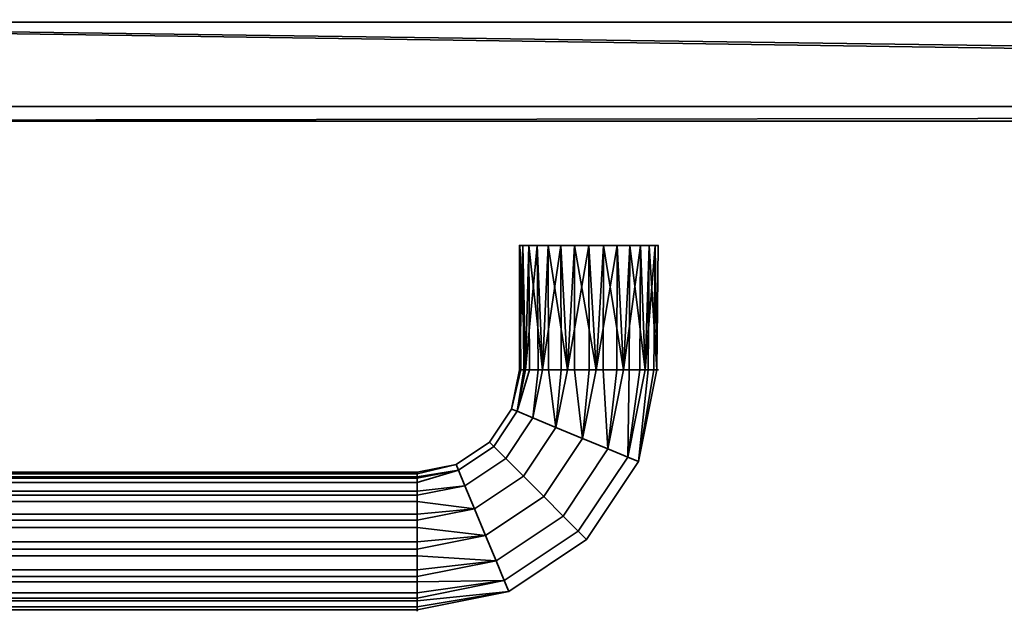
# Model space of a CAD drawing. Header units: millimetres. Extents: x -503 to 6703, y -110 to 249.
# Tile 731 of 1056: x 2688 to 2823, y -110 to -30. Entities that reach past the tile are written whole.
import ezdxf

# ---------------------------------------------------------------- set-up
doc = ezdxf.new("R2010")
doc.units = ezdxf.units.MM
doc.layers.add('151', color=7, linetype='Continuous', true_color=0xffffff)

# ---------------------------------------------------------------- blocks, each defined once
blk = doc.blocks.new('UG_SURFACE_213')
at = {"layer": '151', "color": 35, "linetype": 'Continuous', "lineweight": 35}
for points in [[(3409, -30, 2017), (3409, -19.41, 2017), (2591, -19.41, 2017), (2591, -24.75, 2017)], [(2591, -24.75, 2017), (2591, -30, 2017), (3409, -30, 2017)], [(2591, -30), (2591, -25), (3409, -25), (3409, -30)], [(2578, -30, 2030), (2578, -43.5, 2030), (3422, -43.5, 2030), (3422, -42.22, 2030)], [(3422, -42.22, 2030), (3422, -30, 2030), (2578, -30, 2030)], [(2578, -30, 2030), (3422, -30, 2030), (3409, -30, 2017), (2591, -30, 2017)], [(3422, -41.5), (2578, -41.5), (2578, -30), (2591, -30)], [(3422, -41.5), (2591, -30), (3409, -30)], [(2578, -43.5, 2), (2578, -41.5), (3422, -41.5), (3422, -42.22, 0.72)], [(3422, -42.22, 0.72), (3422, -43.5, 2), (2578, -43.5, 2)], [(3422, -43.5, 2030), (2578, -43.5, 2030), (2646, -43.5, 1131), (2656.98, -43.5, 1128.67)], [(2661.87, -43.5, 1002.16), (2651.61, -43.5, 997.59), (2578, -43.5, 2), (3422, -43.5, 2)], [(2656.98, -43.5, 1128.67), (2666.06, -43.5, 1122.07), (3422, -43.5, 1761.75), (3422, -43.5, 2030)], [(2661.87, -43.5, 1002.16), (3422, -43.5, 2), (3422, -43.5, 143.82)], [(3422, -43.5, 143.82), (3422, -43.5, 326.75), (2669.38, -43.5, 1010.5), (2661.87, -43.5, 1002.16)], [(2666.06, -43.5, 1042.07), (2671.68, -43.5, 1032.34), (3422, -43.5, 1511.75), (3422, -43.5, 1636.75)], [(3422, -43.5, 1636.75), (3422, -43.5, 1761.75), (2666.06, -43.5, 1042.07)], [(3422, -43.5, 1761.75), (2666.06, -43.5, 1122.07), (2671.68, -43.5, 1112.34)], [(2672.85, -43.5, 1101.18), (2669.38, -43.5, 1090.5), (2666.06, -43.5, 1042.07), (3422, -43.5, 1761.75)], [(2672.85, -43.5, 1021.18), (2669.38, -43.5, 1010.5), (3422, -43.5, 326.75), (3422, -43.5, 919.25)], [(3422, -43.5, 919.25), (3422, -43.5, 1511.75), (2671.68, -43.5, 1032.34), (2673, -43.5, 1024)], [(3422, -43.5, 1761.75), (2671.68, -43.5, 1112.34), (2673, -43.5, 1104)], [(2673, -43.5, 1024), (2672.85, -43.5, 1021.18), (3422, -43.5, 919.25)], [(2673, -43.5, 1104), (2672.85, -43.5, 1101.18), (3422, -43.5, 1761.75)], [(2756.96, -60.5, 1106.94), (2756.5, -60.5, 1104), (2756.5, -77.5, 1104)], [(2756.55, -60.5, 1103.01), (2756.7, -77.5, 1103.04), (2756.5, -77.5, 1104)], [(2756.5, -77.5, 1104), (2756.5, -60.5, 1104), (2756.55, -60.5, 1103.01)], [(2756.5, -77.5, 1104), (2757.12, -77.5, 1106.9), (2756.96, -60.5, 1106.94)], [(2756.55, -60.5, 1103.01), (2756.5, -60.5, 1104), (2756.96, -60.5, 1106.94), (2766, -60.5, 1104)], [(2756.55, -60.5, 1103.01), (2757.77, -60.5, 1099.25), (2757.32, -77.5, 1100.14)], [(2757.32, -77.5, 1100.14), (2756.7, -77.5, 1103.04), (2756.55, -60.5, 1103.01)], [(2760.42, -60.5, 1096.31), (2757.77, -60.5, 1099.25), (2756.55, -60.5, 1103.01), (2766, -60.5, 1104)], [(2758.94, -60.5, 1110.36), (2756.96, -60.5, 1106.94), (2757.32, -77.5, 1107.86)], [(2756.96, -60.5, 1106.94), (2757.12, -77.5, 1106.9), (2757.32, -77.5, 1107.86)], [(2766, -60.5, 1104), (2756.96, -60.5, 1106.94), (2758.94, -60.5, 1110.36), (2762.14, -60.5, 1112.68)], [(2757.77, -60.5, 1099.25), (2757.9, -77.5, 1099.34), (2757.32, -77.5, 1100.14)], [(2757.32, -77.5, 1107.86), (2759.07, -77.5, 1110.27), (2758.94, -60.5, 1110.36)], [(2757.77, -60.5, 1099.25), (2760.42, -60.5, 1096.31), (2759.64, -77.5, 1096.94)], [(2759.64, -77.5, 1096.94), (2757.9, -77.5, 1099.34), (2757.77, -60.5, 1099.25)], [(2762.14, -60.5, 1112.68), (2758.94, -60.5, 1110.36), (2759.64, -77.5, 1111.06)], [(2758.94, -60.5, 1110.36), (2759.07, -77.5, 1110.27), (2759.64, -77.5, 1111.06)], [(2760.42, -60.5, 1096.31), (2760.49, -77.5, 1096.45), (2759.64, -77.5, 1096.94)], [(2759.64, -77.5, 1111.06), (2762.21, -77.5, 1112.54), (2762.14, -60.5, 1112.68)], [(2760.42, -60.5, 1096.31), (2764.02, -60.5, 1094.71), (2763.06, -77.5, 1094.96)], [(2763.06, -77.5, 1094.96), (2760.49, -77.5, 1096.45), (2760.42, -60.5, 1096.31)], [(2767.98, -60.5, 1094.71), (2764.02, -60.5, 1094.71), (2760.42, -60.5, 1096.31), (2766, -60.5, 1104)], [(2766, -60.5, 1113.5), (2762.14, -60.5, 1112.68), (2763.06, -77.5, 1113.04)], [(2762.14, -60.5, 1112.68), (2762.21, -77.5, 1112.54), (2763.06, -77.5, 1113.04)], [(2762.14, -60.5, 1112.68), (2766, -60.5, 1113.5), (2769.86, -60.5, 1112.68), (2766, -60.5, 1104)], [(2764.02, -60.5, 1094.71), (2764.04, -77.5, 1094.86), (2763.06, -77.5, 1094.96)], [(2763.06, -77.5, 1113.04), (2766.02, -77.5, 1113.35), (2766, -60.5, 1113.5)], [(2764.02, -60.5, 1094.71), (2767.98, -60.5, 1094.71), (2766.99, -77.5, 1094.55)], [(2766.99, -77.5, 1094.55), (2764.04, -77.5, 1094.86), (2764.02, -60.5, 1094.71)], [(2769.86, -60.5, 1112.68), (2766, -60.5, 1113.5), (2766.99, -77.5, 1113.45)], [(2766, -60.5, 1113.5), (2766.02, -77.5, 1113.35), (2766.99, -77.5, 1113.45)], [(2769.86, -60.5, 1112.68), (2773.06, -60.5, 1110.36), (2775.04, -60.5, 1106.94), (2766, -60.5, 1104)], [(2775.04, -60.5, 1106.94), (2775.45, -60.5, 1103.01), (2774.23, -60.5, 1099.25), (2766, -60.5, 1104)], [(2774.23, -60.5, 1099.25), (2771.58, -60.5, 1096.31), (2767.98, -60.5, 1094.71), (2766, -60.5, 1104)], [(2767.98, -60.5, 1094.71), (2767.93, -77.5, 1094.86), (2766.99, -77.5, 1094.55)], [(2766.99, -77.5, 1113.45), (2769.82, -77.5, 1112.53), (2769.86, -60.5, 1112.68)], [(2770.75, -77.5, 1095.77), (2767.93, -77.5, 1094.86), (2767.98, -60.5, 1094.71)], [(2767.98, -60.5, 1094.71), (2771.58, -60.5, 1096.31), (2770.75, -77.5, 1095.77)], [(2769.86, -60.5, 1112.68), (2769.82, -77.5, 1112.53), (2770.75, -77.5, 1112.23)], [(2773.06, -60.5, 1110.36), (2769.86, -60.5, 1112.68), (2770.75, -77.5, 1112.23)], [(2771.58, -60.5, 1096.31), (2771.48, -77.5, 1096.43), (2770.75, -77.5, 1095.77)], [(2770.75, -77.5, 1112.23), (2772.96, -77.5, 1110.24), (2773.06, -60.5, 1110.36)], [(2773.69, -77.5, 1098.42), (2771.48, -77.5, 1096.43), (2771.58, -60.5, 1096.31)], [(2771.58, -60.5, 1096.31), (2774.23, -60.5, 1099.25), (2773.69, -77.5, 1098.42)], [(2773.06, -60.5, 1110.36), (2772.96, -77.5, 1110.24), (2773.69, -77.5, 1109.58)], [(2775.04, -60.5, 1106.94), (2773.06, -60.5, 1110.36), (2773.69, -77.5, 1109.58)], [(2774.23, -60.5, 1099.25), (2774.09, -77.5, 1099.31), (2773.69, -77.5, 1098.42)], [(2773.69, -77.5, 1109.58), (2774.89, -77.5, 1106.87), (2775.04, -60.5, 1106.94)], [(2775.29, -77.5, 1102.02), (2774.09, -77.5, 1099.31), (2774.23, -60.5, 1099.25)], [(2774.23, -60.5, 1099.25), (2775.45, -60.5, 1103.01), (2775.29, -77.5, 1102.02)], [(2775.04, -60.5, 1106.94), (2774.89, -77.5, 1106.87), (2775.29, -77.5, 1105.98)], [(2775.45, -60.5, 1103.01), (2775.04, -60.5, 1106.94), (2775.29, -77.5, 1105.98)], [(2775.45, -60.5, 1103.01), (2775.29, -77.5, 1103.01), (2775.29, -77.5, 1102.02)], [(2775.29, -77.5, 1105.98), (2775.29, -77.5, 1103.01), (2775.45, -60.5, 1103.01)], [(2755.43, -82.86, 1104), (2756.5, -77.5, 1104), (2756.7, -77.5, 1103.04)], [(2757.12, -77.5, 1106.9), (2756.5, -77.5, 1104), (2755.43, -82.86, 1104), (2756.19, -83.17, 1107.86)], [(2756.7, -77.5, 1103.04), (2757.32, -77.5, 1100.14), (2756.19, -83.17, 1100.14), (2755.43, -82.86, 1104)], [(2756.19, -83.17, 1100.14), (2757.32, -77.5, 1100.14), (2757.9, -77.5, 1099.34)], [(2756.19, -83.17, 1107.86), (2757.32, -77.5, 1107.86), (2757.12, -77.5, 1106.9)], [(2759.07, -77.5, 1110.27), (2757.32, -77.5, 1107.86), (2756.19, -83.17, 1107.86), (2758.34, -84.06, 1111.06)], [(2757.9, -77.5, 1099.34), (2759.64, -77.5, 1096.94), (2758.34, -84.06, 1096.94), (2756.19, -83.17, 1100.14)], [(2761.5, -85.37, 1094.96), (2758.34, -84.06, 1096.94), (2759.64, -77.5, 1096.94), (2760.49, -77.5, 1096.45)], [(2758.34, -84.06, 1111.06), (2759.64, -77.5, 1111.06), (2759.07, -77.5, 1110.27)], [(2762.21, -77.5, 1112.54), (2759.64, -77.5, 1111.06), (2758.34, -84.06, 1111.06), (2761.5, -85.37, 1113.04)], [(2760.49, -77.5, 1096.45), (2763.06, -77.5, 1094.96), (2761.5, -85.37, 1094.96)], [(2765.13, -86.87, 1094.55), (2761.5, -85.37, 1094.96), (2763.06, -77.5, 1094.96), (2764.04, -77.5, 1094.86)], [(2761.5, -85.37, 1113.04), (2763.06, -77.5, 1113.04), (2762.21, -77.5, 1112.54)], [(2766.02, -77.5, 1113.35), (2763.06, -77.5, 1113.04), (2761.5, -85.37, 1113.04), (2765.13, -86.87, 1113.45)], [(2764.04, -77.5, 1094.86), (2766.99, -77.5, 1094.55), (2765.13, -86.87, 1094.55)], [(2768.6, -88.31, 1095.77), (2765.13, -86.87, 1094.55), (2766.99, -77.5, 1094.55), (2767.93, -77.5, 1094.86)], [(2765.13, -86.87, 1113.45), (2766.99, -77.5, 1113.45), (2766.02, -77.5, 1113.35)], [(2769.82, -77.5, 1112.53), (2766.99, -77.5, 1113.45), (2765.13, -86.87, 1113.45), (2768.6, -88.31, 1112.23)], [(2767.93, -77.5, 1094.86), (2770.75, -77.5, 1095.77), (2768.6, -88.31, 1095.77)], [(2771.31, -89.43, 1098.42), (2768.6, -88.31, 1095.77), (2770.75, -77.5, 1095.77), (2771.48, -77.5, 1096.43)], [(2768.6, -88.31, 1112.23), (2770.75, -77.5, 1112.23), (2769.82, -77.5, 1112.53)], [(2772.96, -77.5, 1110.24), (2770.75, -77.5, 1112.23), (2768.6, -88.31, 1112.23), (2771.31, -89.43, 1109.58)], [(2772.8, -90.05, 1102.02), (2771.31, -89.43, 1098.42), (2773.69, -77.5, 1098.42), (2774.09, -77.5, 1099.31)], [(2771.31, -89.43, 1109.58), (2773.69, -77.5, 1109.58), (2772.96, -77.5, 1110.24)], [(2774.89, -77.5, 1106.87), (2773.69, -77.5, 1109.58), (2771.31, -89.43, 1109.58), (2772.8, -90.05, 1105.98)], [(2771.48, -77.5, 1096.43), (2773.69, -77.5, 1098.42), (2771.31, -89.43, 1098.42)], [(2772.8, -90.05, 1102.02), (2775.29, -77.5, 1102.02), (2775.29, -77.5, 1103.01)], [(2772.8, -90.05, 1105.98), (2775.29, -77.5, 1105.98), (2774.89, -77.5, 1106.87)], [(2775.29, -77.5, 1103.01), (2775.29, -77.5, 1105.98), (2772.8, -90.05, 1105.98), (2772.8, -90.05, 1102.02)], [(2774.09, -77.5, 1099.31), (2775.29, -77.5, 1102.02), (2772.8, -90.05, 1102.02)], [(2755.43, -82.86, 1104), (2752.4, -87.4, 1104), (2752.98, -87.98, 1107.86), (2756.19, -83.17, 1107.86)], [(2756.19, -83.17, 1100.14), (2752.98, -87.98, 1100.14), (2752.4, -87.4, 1104), (2755.43, -82.86, 1104)], [(2756.19, -83.17, 1107.86), (2752.98, -87.98, 1107.86), (2754.62, -89.62, 1111.06), (2758.34, -84.06, 1111.06)], [(2758.34, -84.06, 1096.94), (2754.62, -89.62, 1096.94), (2752.98, -87.98, 1100.14), (2756.19, -83.17, 1100.14)], [(2758.34, -84.06, 1111.06), (2754.62, -89.62, 1111.06), (2757.04, -92.04, 1113.04), (2761.5, -85.37, 1113.04)], [(2761.5, -85.37, 1094.96), (2757.04, -92.04, 1094.96), (2754.62, -89.62, 1096.94), (2758.34, -84.06, 1096.94)], [(2761.5, -85.37, 1113.04), (2757.04, -92.04, 1113.04), (2759.82, -94.82, 1113.45), (2765.13, -86.87, 1113.45)], [(2765.13, -86.87, 1094.55), (2759.82, -94.82, 1094.55), (2757.04, -92.04, 1094.96), (2761.5, -85.37, 1094.96)], [(2752.4, -87.4, 1104), (2747.86, -90.43, 1104), (2748.17, -91.19, 1107.86), (2752.98, -87.98, 1107.86)], [(2752.98, -87.98, 1100.14), (2748.17, -91.19, 1100.14), (2747.86, -90.43, 1104), (2752.4, -87.4, 1104)], [(2765.13, -86.87, 1113.45), (2759.82, -94.82, 1113.45), (2762.48, -97.48, 1112.23), (2768.6, -88.31, 1112.23)], [(2768.6, -88.31, 1095.77), (2762.48, -97.48, 1095.77), (2759.82, -94.82, 1094.55), (2765.13, -86.87, 1094.55)], [(2752.98, -87.98, 1107.86), (2748.17, -91.19, 1107.86), (2749.06, -93.34, 1111.06), (2754.62, -89.62, 1111.06)], [(2754.62, -89.62, 1096.94), (2749.06, -93.34, 1096.94), (2748.17, -91.19, 1100.14), (2752.98, -87.98, 1100.14)], [(2768.6, -88.31, 1112.23), (2762.48, -97.48, 1112.23), (2764.55, -99.55, 1109.58), (2771.31, -89.43, 1109.58)], [(2771.31, -89.43, 1098.42), (2764.55, -99.55, 1098.42), (2762.48, -97.48, 1095.77), (2768.6, -88.31, 1095.77)], [(2754.62, -89.62, 1111.06), (2749.06, -93.34, 1111.06), (2750.37, -96.5, 1113.04), (2757.04, -92.04, 1113.04)], [(2757.04, -92.04, 1094.96), (2750.37, -96.5, 1094.96), (2749.06, -93.34, 1096.94), (2754.62, -89.62, 1096.94)], [(2771.31, -89.43, 1109.58), (2764.55, -99.55, 1109.58), (2765.69, -100.69, 1105.98), (2772.8, -90.05, 1105.98)], [(2772.8, -90.05, 1102.02), (2765.69, -100.69, 1102.02), (2764.55, -99.55, 1098.42), (2771.31, -89.43, 1098.42)], [(2772.8, -90.05, 1105.98), (2765.69, -100.69, 1105.98), (2765.69, -100.69, 1102.02), (2772.8, -90.05, 1102.02)], [(2742.5, -91.5, 1104), (2742.5, -92.12, 1101.1), (2669.5, -92.12, 1101.1), (2669.5, -91.5, 1104)], [(2669.5, -91.5, 1104), (2669.5, -91.7, 1104.96), (2742.5, -91.7, 1104.96), (2742.5, -91.5, 1104)], [(2747.86, -90.43, 1104), (2742.5, -91.5, 1104), (2742.5, -91.7, 1104.96)], [(2742.5, -91.7, 1104.96), (2742.5, -92.32, 1107.86), (2748.17, -91.19, 1107.86), (2747.86, -90.43, 1104)], [(2742.5, -92.12, 1101.1), (2742.5, -91.5, 1104), (2747.86, -90.43, 1104), (2748.17, -91.19, 1100.14)], [(2748.17, -91.19, 1100.14), (2742.5, -92.32, 1100.14), (2742.5, -92.12, 1101.1)], [(2748.17, -91.19, 1107.86), (2742.5, -92.32, 1107.86), (2742.5, -92.9, 1108.66)], [(2742.5, -92.9, 1108.66), (2742.5, -94.64, 1111.06), (2749.06, -93.34, 1111.06), (2748.17, -91.19, 1107.86)], [(2742.5, -94.07, 1097.73), (2742.5, -92.32, 1100.14), (2748.17, -91.19, 1100.14), (2749.06, -93.34, 1096.94)], [(2742.5, -92.32, 1107.86), (2742.5, -91.7, 1104.96), (2669.5, -91.7, 1104.96), (2669.5, -92.32, 1107.86)], [(2669.5, -92.32, 1100.14), (2669.5, -92.12, 1101.1), (2742.5, -92.12, 1101.1), (2742.5, -92.32, 1100.14)], [(2742.5, -92.32, 1100.14), (2742.5, -94.07, 1097.73), (2669.5, -94.07, 1097.73), (2669.5, -92.32, 1100.14)], [(2669.5, -92.32, 1107.86), (2669.5, -92.9, 1108.66), (2742.5, -92.9, 1108.66), (2742.5, -92.32, 1107.86)], [(2757.04, -92.04, 1113.04), (2750.37, -96.5, 1113.04), (2751.87, -100.13, 1113.45), (2759.82, -94.82, 1113.45)], [(2759.82, -94.82, 1094.55), (2751.87, -100.13, 1094.55), (2750.37, -96.5, 1094.96), (2757.04, -92.04, 1094.96)], [(2742.5, -94.64, 1111.06), (2742.5, -92.9, 1108.66), (2669.5, -92.9, 1108.66), (2669.5, -94.64, 1111.06)], [(2669.5, -94.64, 1096.94), (2669.5, -94.07, 1097.73), (2742.5, -94.07, 1097.73), (2742.5, -94.64, 1096.94)], [(2749.06, -93.34, 1096.94), (2742.5, -94.64, 1096.94), (2742.5, -94.07, 1097.73)], [(2750.37, -96.5, 1113.04), (2749.06, -93.34, 1111.06), (2742.5, -94.64, 1111.06), (2742.5, -95.49, 1111.55)], [(2742.5, -97.21, 1095.46), (2742.5, -94.64, 1096.94), (2749.06, -93.34, 1096.94), (2750.37, -96.5, 1094.96)], [(2742.5, -94.64, 1096.94), (2742.5, -97.21, 1095.46), (2669.5, -97.21, 1095.46), (2669.5, -94.64, 1096.94)], [(2669.5, -94.64, 1111.06), (2669.5, -95.49, 1111.55), (2742.5, -95.49, 1111.55), (2742.5, -94.64, 1111.06)], [(2742.5, -98.06, 1113.04), (2742.5, -95.49, 1111.55), (2669.5, -95.49, 1111.55), (2669.5, -98.06, 1113.04)], [(2742.5, -95.49, 1111.55), (2742.5, -98.06, 1113.04), (2750.37, -96.5, 1113.04)], [(2759.82, -94.82, 1113.45), (2751.87, -100.13, 1113.45), (2753.31, -103.6, 1112.23), (2762.48, -97.48, 1112.23)], [(2762.48, -97.48, 1095.77), (2753.31, -103.6, 1095.77), (2751.87, -100.13, 1094.55), (2759.82, -94.82, 1094.55)], [(2750.37, -96.5, 1094.96), (2742.5, -98.06, 1094.96), (2742.5, -97.21, 1095.46)], [(2751.87, -100.13, 1113.45), (2750.37, -96.5, 1113.04), (2742.5, -98.06, 1113.04), (2742.5, -99.04, 1113.14)], [(2742.5, -101.02, 1094.65), (2742.5, -98.06, 1094.96), (2750.37, -96.5, 1094.96), (2751.87, -100.13, 1094.55)], [(2669.5, -98.06, 1094.96), (2669.5, -97.21, 1095.46), (2742.5, -97.21, 1095.46), (2742.5, -98.06, 1094.96)], [(2742.5, -98.06, 1094.96), (2742.5, -101.02, 1094.65), (2669.5, -101.02, 1094.65), (2669.5, -98.06, 1094.96)], [(2669.5, -98.06, 1113.04), (2669.5, -99.04, 1113.14), (2742.5, -99.04, 1113.14), (2742.5, -98.06, 1113.04)], [(2762.48, -97.48, 1112.23), (2753.31, -103.6, 1112.23), (2754.43, -106.31, 1109.58), (2764.55, -99.55, 1109.58)], [(2764.55, -99.55, 1098.42), (2754.43, -106.31, 1098.42), (2753.31, -103.6, 1095.77), (2762.48, -97.48, 1095.77)], [(2742.5, -101.99, 1113.45), (2742.5, -99.04, 1113.14), (2669.5, -99.04, 1113.14), (2669.5, -101.99, 1113.45)], [(2742.5, -99.04, 1113.14), (2742.5, -101.99, 1113.45), (2751.87, -100.13, 1113.45)], [(2764.55, -99.55, 1109.58), (2754.43, -106.31, 1109.58), (2755.05, -107.8, 1105.98), (2765.69, -100.69, 1105.98)], [(2765.69, -100.69, 1102.02), (2755.05, -107.8, 1102.02), (2754.43, -106.31, 1098.42), (2764.55, -99.55, 1098.42)], [(2751.87, -100.13, 1094.55), (2742.5, -101.99, 1094.55), (2742.5, -101.02, 1094.65)], [(2753.31, -103.6, 1112.23), (2751.87, -100.13, 1113.45), (2742.5, -101.99, 1113.45), (2742.5, -102.93, 1113.14)], [(2742.5, -104.82, 1095.47), (2742.5, -101.99, 1094.55), (2751.87, -100.13, 1094.55), (2753.31, -103.6, 1095.77)], [(2765.69, -100.69, 1105.98), (2755.05, -107.8, 1105.98), (2755.05, -107.8, 1102.02), (2765.69, -100.69, 1102.02)], [(2669.5, -101.99, 1094.55), (2669.5, -101.02, 1094.65), (2742.5, -101.02, 1094.65), (2742.5, -101.99, 1094.55)], [(2669.5, -101.99, 1113.45), (2669.5, -102.93, 1113.14), (2742.5, -102.93, 1113.14), (2742.5, -101.99, 1113.45)], [(2742.5, -101.99, 1094.55), (2742.5, -104.82, 1095.47), (2669.5, -104.82, 1095.47), (2669.5, -101.99, 1094.55)], [(2742.5, -105.75, 1112.23), (2742.5, -102.93, 1113.14), (2669.5, -102.93, 1113.14), (2669.5, -105.75, 1112.23)], [(2742.5, -102.93, 1113.14), (2742.5, -105.75, 1112.23), (2753.31, -103.6, 1112.23)], [(2753.31, -103.6, 1095.77), (2742.5, -105.75, 1095.77), (2742.5, -104.82, 1095.47)], [(2754.43, -106.31, 1109.58), (2753.31, -103.6, 1112.23), (2742.5, -105.75, 1112.23), (2742.5, -106.48, 1111.57)], [(2742.5, -107.96, 1097.76), (2742.5, -105.75, 1095.77), (2753.31, -103.6, 1095.77), (2754.43, -106.31, 1098.42)], [(2669.5, -105.75, 1095.77), (2669.5, -104.82, 1095.47), (2742.5, -104.82, 1095.47), (2742.5, -105.75, 1095.77)], [(2669.5, -105.75, 1112.23), (2669.5, -106.48, 1111.57), (2742.5, -106.48, 1111.57), (2742.5, -105.75, 1112.23)], [(2742.5, -105.75, 1095.77), (2742.5, -107.96, 1097.76), (2669.5, -107.96, 1097.76), (2669.5, -105.75, 1095.77)], [(2754.43, -106.31, 1098.42), (2742.5, -108.69, 1098.42), (2742.5, -107.96, 1097.76)], [(2755.05, -107.8, 1105.98), (2754.43, -106.31, 1109.58), (2742.5, -108.69, 1109.58), (2742.5, -109.09, 1108.69)], [(2742.5, -106.48, 1111.57), (2742.5, -108.69, 1109.58), (2754.43, -106.31, 1109.58)], [(2742.5, -109.89, 1101.13), (2742.5, -108.69, 1098.42), (2754.43, -106.31, 1098.42), (2755.05, -107.8, 1102.02)], [(2742.5, -108.69, 1109.58), (2742.5, -106.48, 1111.57), (2669.5, -106.48, 1111.57), (2669.5, -108.69, 1109.58)], [(2669.5, -108.69, 1098.42), (2669.5, -107.96, 1097.76), (2742.5, -107.96, 1097.76), (2742.5, -108.69, 1098.42)], [(2742.5, -108.69, 1098.42), (2742.5, -109.89, 1101.13), (2669.5, -109.89, 1101.13), (2669.5, -108.69, 1098.42)], [(2669.5, -108.69, 1109.58), (2669.5, -109.09, 1108.69), (2742.5, -109.09, 1108.69), (2742.5, -108.69, 1109.58)], [(2755.05, -107.8, 1102.02), (2742.5, -110.29, 1102.02), (2742.5, -109.89, 1101.13)], [(2755.05, -107.8, 1105.98), (2742.5, -110.29, 1105.98), (2742.5, -110.29, 1104.99)], [(2742.5, -109.09, 1108.69), (2742.5, -110.29, 1105.98), (2755.05, -107.8, 1105.98)], [(2742.5, -110.29, 1104.99), (2742.5, -110.29, 1102.02), (2755.05, -107.8, 1102.02), (2755.05, -107.8, 1105.98)], [(2742.5, -110.29, 1105.98), (2742.5, -109.09, 1108.69), (2669.5, -109.09, 1108.69), (2669.5, -110.29, 1105.98)], [(2669.5, -110.29, 1102.02), (2669.5, -109.89, 1101.13), (2742.5, -109.89, 1101.13), (2742.5, -110.29, 1102.02)], [(2742.5, -110.29, 1102.02), (2742.5, -110.29, 1104.99), (2669.5, -110.29, 1104.99), (2669.5, -110.29, 1102.02)], [(2669.5, -110.29, 1105.98), (2669.5, -110.29, 1104.99), (2742.5, -110.29, 1104.99), (2742.5, -110.29, 1105.98)]]:
    blk.add_3dface(points, dxfattribs=at)

msp = doc.modelspace()

# ---------------------------------------------------------------- linework, layer by layer
at = {"layer": '151', "color": 251, "linetype": 'Continuous', "lineweight": -3, "true_color": 0x636466}
for p, q in [((3422, -30, 2030), (2578, -30, 2030)), ((3409, -30, 2017), (2591, -30, 2017)), ((2578, -41.5), (3422, -41.5)), ((3422, -43.5, 2), (2578, -43.5, 2)), ((3422, -43.5, 2030), (2578, -43.5, 2030))]:
    msp.add_line(p, q, dxfattribs=at)
at = {"layer": '151', "color": 251, "linetype": 'Continuous', "lineweight": -3, "true_color": 0x636466, "extrusion": (0, 1, 0)}
for centre in [(-2766, 1104, -60.5), (-2766, 1104, -77.5)]:
    msp.add_circle(centre, 9.5, dxfattribs=at)
at = {"layer": '151', "color": 251, "linetype": 'Continuous', "lineweight": -3, "true_color": 0x636466, "extrusion": (1, 0, 0)}
msp.add_circle((-101, 1104, 2742.5), 9.5, dxfattribs=at)

# ---------------------------------------------------------------- block references
at = {"layer": '151', "color": 251, "linetype": 'Continuous', "lineweight": -3, "true_color": 0x636466}
msp.add_blockref('UG_SURFACE_213', (0, 0), dxfattribs=at)

doc.saveas('drawing.dxf')
